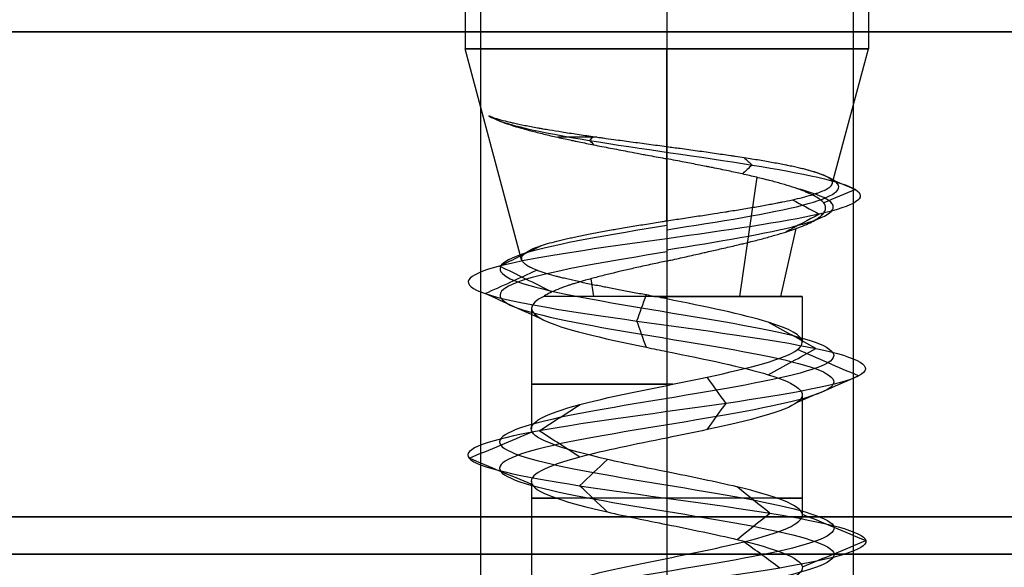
# Model space of a CAD drawing. Header units: millimetres. Extents: x -429 to 422, y -262 to 259.
# Tile 444 of 656: x -91.8 to -78.6, y 195.39 to 202.73. Entities that reach past the tile are written whole.
import ezdxf

# ---------------------------------------------------------------- set-up
doc = ezdxf.new("R2010")
doc.units = ezdxf.units.MM
doc.layers.add('Default', color=7, linetype='Continuous', true_color=0x000000)

msp = doc.modelspace()

# ---------------------------------------------------------------- linework, layer by layer
at = {"layer": 'Default', "color": 9, "true_color": 0xbebcba}
for p, q in [((-85.832, 208.623, 880.822), (-85.832, 202.338, 880.822)), ((-83.127, 208.623, 883.527), (-83.127, 202.338, 883.527)), ((-83.127, 208.623, 878.118), (-83.127, 202.338, 878.118)), ((-80.423, 208.623, 880.822), (-80.423, 202.338, 880.822)), ((-85.074, 199.511, 880.822), (-85.832, 202.338, 880.822)), ((-83.127, 201.024, 883.175), (-83.127, 202.338, 883.527)), ((-83.127, 200.034, 878.735), (-83.127, 202.338, 878.118)), ((-80.908, 200.528, 880.822), (-80.423, 202.338, 880.822)), ((-82.147, 199.021, 882.351), (-81.917, 200.616, 882.711)), ((-81.599, 199.021, 879.842), (-81.394, 199.93, 879.711)), ((-84.107, 199.021, 879.293), (-84.141, 199.257, 879.24)), ((-83.127, 199.021, 879.006), (-83.127, 197.829, 879.006)), ((-81.312, 199.021, 880.822), (-81.312, 198.408, 880.822)), ((-84.943, 198.862, 880.822), (-84.943, 197.247, 880.822)), ((-81.312, 197.702, 880.822), (-81.312, 196.089, 880.822)), ((-83.127, 197.123, 879.008), (-83.127, 195.51, 879.01)), ((-84.943, 196.544, 880.822), (-84.943, 194.932, 880.822))]:
    msp.add_line(p, q, dxfattribs=at)
at = {"layer": 'Default', "color": 9, "true_color": 0xbebcba, "extrusion": (0, -1, 0)}
for centre, radius, start, end in [((-83.127, 880.822, -202.338), 2.705, 90, 180), ((-83.127, 880.822, -202.338), 2.705, 180, 270), ((-83.127, 880.822, -201.152), 2.387, 113.1162, 127.6841)]:
    msp.add_arc(centre, radius, start, end, dxfattribs=at)
at = {"layer": 'Default', "color": 9, "true_color": 0xbebcba, "extrusion": (0, 1, 0)}
for centre, radius, start, end in [((83.127, 880.822, 202.338), 2.705, 90, 180), ((83.127, 880.822, 202.338), 2.705, 180, 270), ((83.127, 880.822, 199.021), 1.816, 180, 335.3238), ((83.127, 880.822, 199.021), 1.816, 84.6762, 90), ((83.127, 880.822, 199.021), 1.816, 90, 180), ((83.127, 880.822, 197.845), 1.816, 267.4438, 90), ((83.127, 880.822, 196.317), 1.816, 270, 35.2408), ((83.127, 880.822, 196.317), 1.816, 144.5768, 270)]:
    msp.add_arc(centre, radius, start, end, dxfattribs=at)
at = {"layer": 'Default'}
for points in [[(-85.627, 208.065, 880.822), (-85.627, 201.565, 880.822), (-85.627, 195.065, 880.822)], [(-83.127, 208.065, 883.322), (-83.127, 201.565, 883.322), (-83.127, 195.065, 883.322)], [(-83.127, 208.065, 878.322), (-83.127, 201.565, 878.322), (-83.127, 195.065, 878.322)], [(-80.627, 208.065, 880.822), (-80.627, 201.565, 880.822), (-80.627, 195.065, 880.822)], [(-427.127, 202.565, 1343.822), (-3.127, 202.565, 1343.822), (420.873, 202.565, 1343.822)], [(420.873, 202.565, 771.822), (-3.127, 202.565, 771.822), (-427.127, 202.565, 771.822)], [(-427.127, 196.065, 1343.822), (-3.127, 196.065, 1343.822), (420.873, 196.065, 1343.822)], [(420.873, 196.065, 771.822), (-3.127, 196.065, 771.822), (-427.127, 196.065, 771.822)], [(-427.127, 195.565, 1343.322), (-3.127, 195.565, 1343.322), (420.873, 195.565, 1343.322)], [(420.873, 195.565, 772.322), (-3.127, 195.565, 772.322), (-427.127, 195.565, 772.322)]]:
    msp.add_open_spline(points, degree=2, dxfattribs=at)
at = {"layer": 'Default', "color": 9, "true_color": 0xbebcba}
for points, knots in [([(-85.513, 201.439, 881.438), (-85.49, 201.426, 881.513), (-85.463, 201.412, 881.586), (-85.433, 201.398, 881.659), (-85.401, 201.383, 881.733), (-85.366, 201.369, 881.806), (-85.327, 201.355, 881.877), (-85.288, 201.34, 881.949), (-85.245, 201.325, 882.019), (-85.199, 201.311, 882.086), (-85.165, 201.3, 882.136), (-85.13, 201.289, 882.184), (-85.093, 201.279, 882.231), (-85.08, 201.275, 882.246), (-85.068, 201.271, 882.262), (-85.055, 201.268, 882.278), (-85.047, 201.266, 882.287), (-85.039, 201.263, 882.296), (-85.031, 201.261, 882.305), (-84.979, 201.247, 882.366), (-84.924, 201.232, 882.425), (-84.866, 201.218, 882.48), (-84.808, 201.203, 882.536), (-84.748, 201.189, 882.588), (-84.685, 201.174, 882.638), (-84.623, 201.16, 882.687), (-84.559, 201.145, 882.732), (-84.492, 201.131, 882.775), (-84.462, 201.124, 882.795), (-84.431, 201.118, 882.813), (-84.399, 201.111, 882.832), (-84.38, 201.107, 882.842), (-84.362, 201.103, 882.853), (-84.343, 201.099, 882.863), (-84.33, 201.096, 882.87), (-84.317, 201.094, 882.877), (-84.304, 201.091, 882.883), (-84.239, 201.078, 882.917), (-84.173, 201.064, 882.947), (-84.105, 201.051, 882.974), (-84.033, 201.036, 883.002), (-83.96, 201.022, 883.027), (-83.886, 201.008, 883.047), (-83.81, 200.993, 883.069), (-83.733, 200.978, 883.086), (-83.655, 200.964, 883.1), (-83.611, 200.955, 883.107), (-83.568, 200.947, 883.113), (-83.524, 200.939, 883.118), (-83.498, 200.934, 883.121), (-83.472, 200.929, 883.124), (-83.445, 200.924, 883.126), (-83.436, 200.922, 883.127), (-83.426, 200.92, 883.128), (-83.416, 200.919, 883.128), (-83.338, 200.904, 883.134), (-83.26, 200.89, 883.135), (-83.183, 200.875, 883.133), (-83.165, 200.872, 883.133), (-83.147, 200.868, 883.132), (-83.127, 200.864, 883.132)], [-4.145818, -4.145818, -4.145818, -4.145818, -3.836571, -3.836571, -3.836571, -3.516721, -3.516721, -3.516721, -3.19456, -3.19456, -3.19456, -2.958659, -2.958659, -2.958659, -2.879417, -2.879417, -2.879417, -2.831762, -2.831762, -2.831762, -2.514562, -2.514562, -2.514562, -2.198864, -2.198864, -2.198864, -1.887719, -1.887719, -1.887719, -1.744247, -1.744247, -1.744247, -1.65928, -1.65928, -1.65928, -1.601489, -1.601489, -1.601489, -1.313839, -1.313839, -1.313839, -1.009245, -1.009245, -1.009245, -0.696967, -0.696967, -0.696967, -0.523376, -0.523376, -0.523376, -0.419215, -0.419215, -0.419215, -0.380247, -0.380247, -0.380247, -0.073117, -0.073117, -0.073117, 0, 0, 0, 0]), ([(-83.127, 201.024, 883.175), (-83.129, 201.024, 883.174), (-83.13, 201.024, 883.174), (-83.131, 201.024, 883.174), (-83.211, 201.035, 883.177), (-83.291, 201.046, 883.175), (-83.37, 201.056, 883.17), (-83.45, 201.067, 883.165), (-83.529, 201.077, 883.156), (-83.608, 201.088, 883.144), (-83.685, 201.098, 883.131), (-83.762, 201.109, 883.115), (-83.837, 201.119, 883.094), (-83.885, 201.126, 883.082), (-83.932, 201.132, 883.067), (-83.979, 201.139, 883.052), (-83.999, 201.142, 883.045), (-84.019, 201.145, 883.038), (-84.04, 201.147, 883.03), (-84.052, 201.149, 883.026), (-84.064, 201.151, 883.021), (-84.075, 201.152, 883.017), (-84.089, 201.154, 883.011), (-84.103, 201.156, 883.006), (-84.117, 201.158, 883), (-84.189, 201.169, 882.97), (-84.259, 201.179, 882.937), (-84.328, 201.189, 882.9), (-84.398, 201.2, 882.862), (-84.466, 201.21, 882.821), (-84.533, 201.221, 882.776), (-84.59, 201.23, 882.736), (-84.647, 201.239, 882.694), (-84.701, 201.248, 882.65), (-84.729, 201.253, 882.627), (-84.757, 201.258, 882.604), (-84.784, 201.262, 882.58), (-84.8, 201.265, 882.565), (-84.817, 201.268, 882.55), (-84.833, 201.271, 882.535), (-84.843, 201.273, 882.525), (-84.853, 201.275, 882.516), (-84.862, 201.276, 882.507), (-84.921, 201.287, 882.45), (-84.976, 201.298, 882.391), (-85.029, 201.308, 882.328), (-85.084, 201.319, 882.264), (-85.136, 201.33, 882.196), (-85.184, 201.341, 882.126), (-85.199, 201.344, 882.104), (-85.213, 201.348, 882.083), (-85.227, 201.351, 882.061), (-85.239, 201.354, 882.043), (-85.25, 201.357, 882.025), (-85.261, 201.359, 882.007), (-85.303, 201.37, 881.937), (-85.342, 201.38, 881.864), (-85.378, 201.391, 881.791), (-85.412, 201.401, 881.718), (-85.443, 201.411, 881.645), (-85.47, 201.422, 881.569), (-85.486, 201.428, 881.526), (-85.5, 201.433, 881.482), (-85.513, 201.439, 881.438)], [-4.147836, -4.147836, -4.147836, -4.147836, -4.143142, -4.143142, -4.143142, -3.830207, -3.830207, -3.830207, -3.518241, -3.518241, -3.518241, -3.211204, -3.211204, -3.211204, -3.018406, -3.018406, -3.018406, -2.93403, -2.93403, -2.93403, -2.883995, -2.883995, -2.883995, -2.825511, -2.825511, -2.825511, -2.520907, -2.520907, -2.520907, -2.207682, -2.207682, -2.207682, -1.933053, -1.933053, -1.933053, -1.791441, -1.791441, -1.791441, -1.704077, -1.704077, -1.704077, -1.652038, -1.652038, -1.652038, -1.332918, -1.332918, -1.332918, -0.999628, -0.999628, -0.999628, -0.897575, -0.897575, -0.897575, -0.814621, -0.814621, -0.814621, -0.49401, -0.49401, -0.49401, -0.18083, -0.18083, -0.18083, 0, 0, 0, 0]), ([(-80.908, 200.528, 880.822), (-80.907, 200.53, 880.832), (-80.907, 200.531, 880.842), (-80.907, 200.532, 880.851), (-80.904, 200.543, 880.928), (-80.906, 200.554, 881.004), (-80.911, 200.565, 881.08), (-80.916, 200.575, 881.152), (-80.925, 200.585, 881.225), (-80.938, 200.596, 881.296), (-80.951, 200.606, 881.371), (-80.968, 200.617, 881.444), (-80.989, 200.627, 881.517), (-80.999, 200.633, 881.553), (-81.011, 200.638, 881.589), (-81.023, 200.643, 881.624), (-81.029, 200.646, 881.641), (-81.035, 200.648, 881.658), (-81.041, 200.651, 881.675), (-81.045, 200.652, 881.686), (-81.049, 200.654, 881.697), (-81.054, 200.656, 881.707), (-81.081, 200.666, 881.778), (-81.113, 200.677, 881.848), (-81.148, 200.688, 881.916), (-81.183, 200.698, 881.985), (-81.222, 200.709, 882.052), (-81.263, 200.72, 882.117), (-81.305, 200.73, 882.182), (-81.35, 200.741, 882.245), (-81.398, 200.752, 882.306), (-81.422, 200.757, 882.335), (-81.446, 200.762, 882.365), (-81.471, 200.767, 882.393), (-81.483, 200.77, 882.407), (-81.495, 200.772, 882.42), (-81.507, 200.775, 882.433), (-81.515, 200.776, 882.441), (-81.522, 200.778, 882.449), (-81.53, 200.779, 882.458), (-81.584, 200.79, 882.515), (-81.64, 200.801, 882.569), (-81.699, 200.812, 882.62), (-81.759, 200.823, 882.672), (-81.822, 200.833, 882.721), (-81.886, 200.844, 882.766), (-81.951, 200.855, 882.812), (-82.018, 200.866, 882.853), (-82.088, 200.877, 882.892), (-82.127, 200.883, 882.913), (-82.168, 200.889, 882.934), (-82.209, 200.895, 882.953), (-82.219, 200.897, 882.958), (-82.229, 200.898, 882.963), (-82.24, 200.9, 882.967), (-82.25, 200.901, 882.972), (-82.261, 200.903, 882.977), (-82.271, 200.904, 882.981), (-82.342, 200.915, 883.012), (-82.415, 200.925, 883.039), (-82.489, 200.936, 883.063), (-82.563, 200.947, 883.086), (-82.639, 200.957, 883.106), (-82.716, 200.968, 883.122), (-82.794, 200.978, 883.138), (-82.872, 200.989, 883.151), (-82.95, 201, 883.159), (-83.009, 201.007, 883.166), (-83.068, 201.015, 883.17), (-83.127, 201.024, 883.175)], [4.427155, 4.427155, 4.427155, 4.427155, 4.465455, 4.465455, 4.465455, 4.763943, 4.763943, 4.763943, 5.049779, 5.049779, 5.049779, 5.345905, 5.345905, 5.345905, 5.493009, 5.493009, 5.493009, 5.563345, 5.563345, 5.563345, 5.608544, 5.608544, 5.608544, 5.908181, 5.908181, 5.908181, 6.211351, 6.211351, 6.211351, 6.514458, 6.514458, 6.514458, 6.66363, 6.66363, 6.66363, 6.73349, 6.73349, 6.73349, 6.777165, 6.777165, 6.777165, 7.084233, 7.084233, 7.084233, 7.394571, 7.394571, 7.394571, 7.704545, 7.704545, 7.704545, 7.881674, 7.881674, 7.881674, 7.926484, 7.926484, 7.926484, 7.971096, 7.971096, 7.971096, 8.274718, 8.274718, 8.274718, 8.582594, 8.582594, 8.582594, 8.89231, 8.89231, 8.89231, 9.124255, 9.124255, 9.124255, 9.124255]), ([(-83.127, 199.494, 878.88), (-83.108, 199.499, 878.878), (-83.09, 199.503, 878.878), (-83.071, 199.507, 878.877), (-83.003, 199.522, 878.875), (-82.935, 199.537, 878.877), (-82.868, 199.552, 878.882), (-82.799, 199.568, 878.887), (-82.731, 199.583, 878.897), (-82.663, 199.598, 878.909), (-82.651, 199.601, 878.911), (-82.638, 199.604, 878.914), (-82.626, 199.607, 878.917), (-82.606, 199.611, 878.92), (-82.587, 199.615, 878.925), (-82.568, 199.62, 878.929), (-82.507, 199.633, 878.944), (-82.447, 199.647, 878.961), (-82.387, 199.661, 878.981), (-82.321, 199.676, 879.003), (-82.255, 199.692, 879.029), (-82.191, 199.707, 879.058), (-82.18, 199.709, 879.063), (-82.169, 199.712, 879.069), (-82.158, 199.715, 879.074), (-82.136, 199.72, 879.084), (-82.115, 199.725, 879.095), (-82.093, 199.731, 879.106), (-82.069, 199.737, 879.119), (-82.044, 199.742, 879.132), (-82.021, 199.748, 879.146), (-81.959, 199.764, 879.181), (-81.899, 199.779, 879.219), (-81.842, 199.794, 879.261), (-81.785, 199.809, 879.302), (-81.73, 199.825, 879.346), (-81.677, 199.84, 879.393), (-81.627, 199.854, 879.438), (-81.578, 199.869, 879.486), (-81.533, 199.883, 879.536), (-81.525, 199.886, 879.545), (-81.517, 199.888, 879.554), (-81.509, 199.891, 879.563), (-81.496, 199.895, 879.578), (-81.483, 199.899, 879.593), (-81.471, 199.903, 879.608), (-81.451, 199.91, 879.632), (-81.432, 199.917, 879.657), (-81.413, 199.923, 879.682), (-81.375, 199.937, 879.732), (-81.34, 199.95, 879.784), (-81.308, 199.963, 879.838), (-81.271, 199.978, 879.899), (-81.237, 199.993, 879.962), (-81.206, 200.008, 880.027), (-81.175, 200.023, 880.092), (-81.148, 200.038, 880.159), (-81.123, 200.054, 880.228), (-81.119, 200.056, 880.238), (-81.116, 200.058, 880.249), (-81.112, 200.061, 880.26), (-81.109, 200.063, 880.27), (-81.105, 200.065, 880.28), (-81.102, 200.067, 880.29), (-81.089, 200.076, 880.33), (-81.078, 200.085, 880.37), (-81.067, 200.093, 880.411), (-81.049, 200.108, 880.482), (-81.034, 200.123, 880.554), (-81.023, 200.139, 880.626), (-81.011, 200.154, 880.699), (-81.004, 200.169, 880.772), (-81, 200.184, 880.845), (-80.996, 200.198, 880.917), (-80.996, 200.213, 880.989), (-81, 200.228, 881.062), (-81, 200.23, 881.071), (-81.001, 200.232, 881.081), (-81.002, 200.234, 881.091), (-81.003, 200.239, 881.115), (-81.005, 200.243, 881.138), (-81.008, 200.248, 881.162), (-81.011, 200.256, 881.201), (-81.016, 200.264, 881.24), (-81.023, 200.272, 881.278), (-81.033, 200.285, 881.343), (-81.046, 200.299, 881.407), (-81.063, 200.312, 881.471), (-81.081, 200.327, 881.542), (-81.103, 200.341, 881.611), (-81.129, 200.356, 881.68), (-81.155, 200.371, 881.749), (-81.185, 200.386, 881.818), (-81.218, 200.401, 881.885), (-81.225, 200.404, 881.899), (-81.232, 200.407, 881.913), (-81.239, 200.41, 881.927), (-81.247, 200.413, 881.94), (-81.254, 200.416, 881.954), (-81.261, 200.419, 881.968), (-81.278, 200.426, 881.998), (-81.296, 200.433, 882.029), (-81.314, 200.44, 882.059), (-81.353, 200.455, 882.123), (-81.396, 200.47, 882.186), (-81.442, 200.485, 882.246), (-81.487, 200.5, 882.307), (-81.536, 200.514, 882.365), (-81.588, 200.529, 882.421), (-81.639, 200.544, 882.476), (-81.692, 200.559, 882.528), (-81.749, 200.573, 882.578), (-81.757, 200.575, 882.586), (-81.766, 200.578, 882.593), (-81.774, 200.58, 882.6), (-81.794, 200.585, 882.618), (-81.815, 200.59, 882.635), (-81.835, 200.595, 882.651), (-81.864, 200.602, 882.674), (-81.893, 200.609, 882.696), (-81.922, 200.617, 882.717), (-81.984, 200.631, 882.761), (-82.048, 200.646, 882.802), (-82.114, 200.661, 882.84), (-82.175, 200.674, 882.875), (-82.238, 200.688, 882.907), (-82.302, 200.702, 882.935), (-82.372, 200.716, 882.966), (-82.443, 200.731, 882.994), (-82.516, 200.746, 883.017), (-82.528, 200.748, 883.021), (-82.539, 200.75, 883.025), (-82.55, 200.752, 883.028), (-82.567, 200.756, 883.033), (-82.583, 200.759, 883.038), (-82.6, 200.762, 883.043), (-82.63, 200.768, 883.051), (-82.66, 200.774, 883.059), (-82.69, 200.78, 883.067), (-82.758, 200.793, 883.083), (-82.826, 200.806, 883.096), (-82.894, 200.819, 883.106), (-82.971, 200.834, 883.118), (-83.049, 200.849, 883.126), (-83.127, 200.864, 883.132)], [0, 0, 0, 0, 0.075342, 0.075342, 0.075342, 0.344204, 0.344204, 0.344204, 0.618535, 0.618535, 0.618535, 0.669032, 0.669032, 0.669032, 0.747519, 0.747519, 0.747519, 0.996933, 0.996933, 0.996933, 1.275935, 1.275935, 1.275935, 1.32422, 1.32422, 1.32422, 1.420637, 1.420637, 1.420637, 1.530012, 1.530012, 1.530012, 1.811672, 1.811672, 1.811672, 2.091163, 2.091163, 2.091163, 2.360831, 2.360831, 2.360831, 2.408668, 2.408668, 2.408668, 2.485793, 2.485793, 2.485793, 2.610572, 2.610572, 2.610572, 2.860012, 2.860012, 2.860012, 3.144007, 3.144007, 3.144007, 3.430966, 3.430966, 3.430966, 3.475565, 3.475565, 3.475565, 3.518101, 3.518101, 3.518101, 3.684252, 3.684252, 3.684252, 3.975423, 3.975423, 3.975423, 4.266036, 4.266036, 4.266036, 4.55221, 4.55221, 4.55221, 4.591115, 4.591115, 4.591115, 4.685214, 4.685214, 4.685214, 4.839976, 4.839976, 4.839976, 5.100087, 5.100087, 5.100087, 5.389582, 5.389582, 5.389582, 5.68481, 5.68481, 5.68481, 5.746727, 5.746727, 5.746727, 5.80812, 5.80812, 5.80812, 5.946963, 5.946963, 5.946963, 6.246308, 6.246308, 6.246308, 6.546509, 6.546509, 6.546509, 6.843548, 6.843548, 6.843548, 6.888461, 6.888461, 6.888461, 6.99315, 6.99315, 6.99315, 7.136666, 7.136666, 7.136666, 7.437243, 7.437243, 7.437243, 7.716131, 7.716131, 7.716131, 8.01821, 8.01821, 8.01821, 8.065333, 8.065333, 8.065333, 8.132993, 8.132993, 8.132993, 8.256513, 8.256513, 8.256513, 8.530133, 8.530133, 8.530133, 8.839684, 8.839684, 8.839684, 8.839684]), ([(-83.127, 199.914, 878.446), (-82.421, 200.023, 878.459), (-81.042, 200.243, 879.156), (-80.645, 200.517, 881.017), (-81.116, 200.681, 881.948), (-81.327, 200.736, 882.211)], [0, 0, 0, 0, 0.891985, 1.78397, 2.228072, 2.228072, 2.228072, 2.228072]), ([(-83.127, 200.034, 878.735), (-83.057, 200.044, 878.732), (-82.986, 200.055, 878.733), (-82.916, 200.065, 878.738), (-82.844, 200.076, 878.742), (-82.772, 200.087, 878.751), (-82.7, 200.098, 878.763), (-82.628, 200.109, 878.776), (-82.557, 200.12, 878.792), (-82.487, 200.131, 878.811), (-82.436, 200.139, 878.825), (-82.387, 200.146, 878.841), (-82.338, 200.154, 878.859), (-82.323, 200.156, 878.864), (-82.309, 200.159, 878.869), (-82.294, 200.161, 878.875), (-82.225, 200.172, 878.901), (-82.158, 200.183, 878.931), (-82.092, 200.194, 878.964), (-82.026, 200.205, 878.997), (-81.962, 200.215, 879.033), (-81.9, 200.226, 879.073), (-81.839, 200.237, 879.112), (-81.779, 200.248, 879.154), (-81.722, 200.258, 879.198), (-81.697, 200.263, 879.218), (-81.672, 200.268, 879.239), (-81.648, 200.272, 879.26), (-81.633, 200.275, 879.273), (-81.617, 200.278, 879.286), (-81.603, 200.281, 879.3), (-81.594, 200.283, 879.307), (-81.586, 200.284, 879.315), (-81.578, 200.286, 879.322), (-81.531, 200.296, 879.367), (-81.486, 200.305, 879.414), (-81.443, 200.315, 879.463), (-81.395, 200.325, 879.518), (-81.35, 200.336, 879.576), (-81.308, 200.347, 879.635), (-81.266, 200.357, 879.694), (-81.228, 200.368, 879.756), (-81.192, 200.378, 879.819), (-81.176, 200.383, 879.848), (-81.16, 200.388, 879.878), (-81.145, 200.393, 879.908), (-81.136, 200.396, 879.927), (-81.127, 200.399, 879.946), (-81.118, 200.402, 879.965), (-81.111, 200.404, 879.979), (-81.105, 200.406, 879.994), (-81.098, 200.408, 880.008), (-81.068, 200.419, 880.077), (-81.041, 200.43, 880.147), (-81.018, 200.441, 880.218), (-80.995, 200.452, 880.291), (-80.975, 200.462, 880.364), (-80.958, 200.473, 880.438), (-80.943, 200.484, 880.508), (-80.931, 200.494, 880.579), (-80.922, 200.504, 880.651), (-80.915, 200.512, 880.707), (-80.91, 200.52, 880.764), (-80.908, 200.528, 880.82), (-80.908, 200.528, 880.821), (-80.908, 200.528, 880.822), (-80.908, 200.528, 880.822)], [-9.124255, -9.124255, -9.124255, -9.124255, -8.847521, -8.847521, -8.847521, -8.562669, -8.562669, -8.562669, -8.275865, -8.275865, -8.275865, -8.071348, -8.071348, -8.071348, -8.01094, -8.01094, -8.01094, -7.721153, -7.721153, -7.721153, -7.432151, -7.432151, -7.432151, -7.147631, -7.147631, -7.147631, -7.021369, -7.021369, -7.021369, -6.942199, -6.942199, -6.942199, -6.899099, -6.899099, -6.899099, -6.642862, -6.642862, -6.642862, -6.35711, -6.35711, -6.35711, -6.072963, -6.072963, -6.072963, -5.941257, -5.941257, -5.941257, -5.858091, -5.858091, -5.858091, -5.797194, -5.797194, -5.797194, -5.502003, -5.502003, -5.502003, -5.204528, -5.204528, -5.204528, -4.921746, -4.921746, -4.921746, -4.69943, -4.69943, -4.69943, -4.6971, -4.6971, -4.6971, -4.6971]), ([(-83.127, 199.644, 878.518), (-82.442, 199.754, 878.531), (-81.106, 199.973, 879.208), (-80.723, 200.248, 881.013), (-81.181, 200.412, 881.915), (-81.387, 200.467, 882.171)], [0, 0, 0, 0, 0.891985, 1.78397, 2.23018, 2.23018, 2.23018, 2.23018]), ([(-83.296, 199.021, 882.63), (-83.331, 199.027, 882.631), (-83.366, 199.033, 882.629), (-83.401, 199.04, 882.625), (-83.463, 199.051, 882.619), (-83.525, 199.063, 882.609), (-83.587, 199.074, 882.596), (-83.649, 199.086, 882.582), (-83.712, 199.098, 882.565), (-83.773, 199.109, 882.545), (-83.831, 199.12, 882.526), (-83.889, 199.131, 882.503), (-83.945, 199.142, 882.478), (-83.957, 199.145, 882.473), (-83.968, 199.147, 882.468), (-83.98, 199.149, 882.462), (-83.99, 199.151, 882.457), (-84.001, 199.153, 882.452), (-84.012, 199.156, 882.447), (-84.071, 199.167, 882.418), (-84.129, 199.179, 882.385), (-84.185, 199.191, 882.35), (-84.242, 199.203, 882.315), (-84.297, 199.215, 882.276), (-84.35, 199.227, 882.235), (-84.404, 199.239, 882.193), (-84.456, 199.251, 882.147), (-84.505, 199.263, 882.1), (-84.524, 199.268, 882.081), (-84.543, 199.272, 882.063), (-84.561, 199.277, 882.044), (-84.568, 199.279, 882.036), (-84.575, 199.28, 882.029), (-84.582, 199.282, 882.021), (-84.59, 199.284, 882.013), (-84.597, 199.286, 882.005), (-84.604, 199.288, 881.997), (-84.65, 199.3, 881.946), (-84.692, 199.312, 881.893), (-84.731, 199.324, 881.838), (-84.77, 199.335, 881.784), (-84.806, 199.347, 881.728), (-84.838, 199.359, 881.67), (-84.85, 199.363, 881.649), (-84.861, 199.367, 881.628), (-84.872, 199.371, 881.607), (-84.902, 199.383, 881.548), (-84.928, 199.394, 881.487), (-84.952, 199.406, 881.425), (-84.956, 199.408, 881.412), (-84.961, 199.41, 881.4), (-84.965, 199.413, 881.388), (-84.968, 199.414, 881.379), (-84.971, 199.416, 881.37), (-84.974, 199.417, 881.362), (-84.995, 199.429, 881.299), (-85.012, 199.44, 881.236), (-85.026, 199.451, 881.172), (-85.041, 199.463, 881.105), (-85.052, 199.475, 881.037), (-85.06, 199.487, 880.97), (-85.068, 199.498, 880.901), (-85.072, 199.51, 880.832), (-85.073, 199.522, 880.763), (-85.073, 199.526, 880.735), (-85.073, 199.531, 880.707), (-85.072, 199.536, 880.679), (-85.072, 199.538, 880.666), (-85.071, 199.54, 880.653), (-85.071, 199.543, 880.64), (-85.07, 199.545, 880.628), (-85.069, 199.547, 880.615), (-85.069, 199.549, 880.603), (-85.064, 199.561, 880.534), (-85.056, 199.572, 880.464), (-85.044, 199.584, 880.396), (-85.033, 199.596, 880.327), (-85.018, 199.607, 880.259), (-84.999, 199.619, 880.192), (-84.981, 199.631, 880.126), (-84.96, 199.642, 880.061), (-84.935, 199.654, 879.997), (-84.925, 199.658, 879.973), (-84.915, 199.662, 879.949), (-84.904, 199.667, 879.925), (-84.898, 199.669, 879.91), (-84.891, 199.672, 879.896), (-84.885, 199.675, 879.881), (-84.88, 199.676, 879.872), (-84.876, 199.678, 879.863), (-84.871, 199.68, 879.854), (-84.852, 199.687, 879.813), (-84.83, 199.695, 879.774), (-84.808, 199.702, 879.735), (-84.774, 199.714, 879.677), (-84.737, 199.725, 879.621), (-84.697, 199.736, 879.567), (-84.656, 199.748, 879.511), (-84.612, 199.759, 879.458), (-84.565, 199.77, 879.407), (-84.519, 199.782, 879.358), (-84.471, 199.793, 879.31), (-84.42, 199.804, 879.265), (-84.41, 199.806, 879.256), (-84.399, 199.808, 879.247), (-84.389, 199.811, 879.238), (-84.335, 199.822, 879.192), (-84.279, 199.834, 879.148), (-84.221, 199.845, 879.108), (-84.162, 199.857, 879.068), (-84.101, 199.869, 879.03), (-84.038, 199.88, 878.995), (-83.976, 199.892, 878.961), (-83.912, 199.903, 878.929), (-83.846, 199.915, 878.901), (-83.835, 199.917, 878.896), (-83.824, 199.919, 878.892), (-83.812, 199.921, 878.887), (-83.745, 199.932, 878.859), (-83.677, 199.944, 878.835), (-83.607, 199.956, 878.815), (-83.538, 199.967, 878.795), (-83.469, 199.979, 878.778), (-83.398, 199.99, 878.765), (-83.329, 200.001, 878.753), (-83.26, 200.013, 878.744), (-83.19, 200.024, 878.739), (-83.169, 200.027, 878.737), (-83.148, 200.03, 878.736), (-83.127, 200.034, 878.735)], [-7.818365, -7.818365, -7.818365, -7.818365, -7.679716, -7.679716, -7.679716, -7.432427, -7.432427, -7.432427, -7.178242, -7.178242, -7.178242, -6.93508, -6.93508, -6.93508, -6.885083, -6.885083, -6.885083, -6.838119, -6.838119, -6.838119, -6.576876, -6.576876, -6.576876, -6.31245, -6.31245, -6.31245, -6.041448, -6.041448, -6.041448, -5.937888, -5.937888, -5.937888, -5.897046, -5.897046, -5.897046, -5.85377, -5.85377, -5.85377, -5.586514, -5.586514, -5.586514, -5.324332, -5.324332, -5.324332, -5.231387, -5.231387, -5.231387, -4.96897, -4.96897, -4.96897, -4.917172, -4.917172, -4.917172, -4.881431, -4.881431, -4.881431, -4.62208, -4.62208, -4.62208, -4.352964, -4.352964, -4.352964, -4.081141, -4.081141, -4.081141, -3.970926, -3.970926, -3.970926, -3.919207, -3.919207, -3.919207, -3.871252, -3.871252, -3.871252, -3.596982, -3.596982, -3.596982, -3.322886, -3.322886, -3.322886, -3.053428, -3.053428, -3.053428, -2.950047, -2.950047, -2.950047, -2.887573, -2.887573, -2.887573, -2.847408, -2.847408, -2.847408, -2.670707, -2.670707, -2.670707, -2.405793, -2.405793, -2.405793, -2.134212, -2.134212, -2.134212, -1.868348, -1.868348, -1.868348, -1.81294, -1.81294, -1.81294, -1.53466, -1.53466, -1.53466, -1.25324, -1.25324, -1.25324, -0.972478, -0.972478, -0.972478, -0.924484, -0.924484, -0.924484, -0.63955, -0.63955, -0.63955, -0.357143, -0.357143, -0.357143, -0.081929, -0.081929, -0.081929, 0, 0, 0, 0]), ([(-83.127, 199.494, 878.88), (-83.193, 199.48, 878.883), (-83.259, 199.466, 878.891), (-83.323, 199.452, 878.902), (-83.393, 199.437, 878.913), (-83.461, 199.422, 878.929), (-83.529, 199.407, 878.948), (-83.588, 199.394, 878.965), (-83.646, 199.38, 878.985), (-83.704, 199.367, 879.007), (-83.731, 199.361, 879.018), (-83.758, 199.354, 879.029), (-83.784, 199.348, 879.04), (-83.804, 199.343, 879.049), (-83.824, 199.338, 879.059), (-83.844, 199.334, 879.068), (-83.856, 199.331, 879.074), (-83.868, 199.328, 879.08), (-83.88, 199.325, 879.086), (-83.94, 199.31, 879.116), (-83.998, 199.296, 879.15), (-84.054, 199.281, 879.186), (-84.111, 199.266, 879.222), (-84.165, 199.252, 879.261), (-84.217, 199.237, 879.303), (-84.262, 199.224, 879.339), (-84.306, 199.211, 879.377), (-84.348, 199.198, 879.418), (-84.365, 199.193, 879.434), (-84.381, 199.188, 879.45), (-84.398, 199.183, 879.467), (-84.405, 199.18, 879.474), (-84.411, 199.178, 879.482), (-84.418, 199.176, 879.489), (-84.425, 199.174, 879.497), (-84.432, 199.171, 879.504), (-84.439, 199.169, 879.512), (-84.483, 199.154, 879.56), (-84.524, 199.14, 879.611), (-84.562, 199.125, 879.663), (-84.6, 199.11, 879.716), (-84.635, 199.096, 879.771), (-84.667, 199.081, 879.827), (-84.699, 199.066, 879.884), (-84.727, 199.051, 879.943), (-84.753, 199.036, 880.004), (-84.761, 199.031, 880.024), (-84.769, 199.026, 880.043), (-84.777, 199.021, 880.064)], [-2.842691, -2.842691, -2.842691, -2.842691, -2.581519, -2.581519, -2.581519, -2.302238, -2.302238, -2.302238, -2.057603, -2.057603, -2.057603, -1.942403, -1.942403, -1.942403, -1.854962, -1.854962, -1.854962, -1.802464, -1.802464, -1.802464, -1.535376, -1.535376, -1.535376, -1.269797, -1.269797, -1.269797, -1.038664, -1.038664, -1.038664, -0.945671, -0.945671, -0.945671, -0.905994, -0.905994, -0.905994, -0.864777, -0.864777, -0.864777, -0.60573, -0.60573, -0.60573, -0.34739, -0.34739, -0.34739, -0.086463, -0.086463, -0.086463, 0, 0, 0, 0]), ([(-84.777, 199.021, 880.064), (-84.988, 198.916, 880.533), (-85.005, 198.689, 881.763), (-83.911, 198.443, 882.592), (-83.219, 198.301, 882.639), (-83.127, 198.283, 882.638)], [-5.139643, -5.139643, -5.139643, -5.139643, -2.949561, -0.387805, 0, 0, 0, 0]), ([(-81.312, 198.408, 880.822), (-81.316, 198.497, 881.261), (-81.477, 198.586, 881.701), (-81.766, 198.675, 882.028), (-82.104, 198.779, 882.409), (-82.617, 198.883, 882.634), (-83.127, 198.987, 882.638)], [-3.889128, -3.889128, -3.889128, -3.889128, -2.084324, -2.084324, -2.084324, 0, 0, 0, 0]), ([(-83.127, 196.669, 882.638), (-83.403, 196.724, 882.639), (-83.678, 196.78, 882.58), (-83.923, 196.836, 882.46), (-84.463, 196.959, 882.197), (-84.86, 197.081, 881.64), (-84.933, 197.204, 881.043), (-85.005, 197.326, 880.447), (-84.753, 197.449, 879.811), (-84.292, 197.572, 879.426), (-83.83, 197.694, 879.041), (-83.16, 197.817, 878.908), (-82.586, 197.939, 879.086), (-82.013, 198.062, 879.265), (-81.536, 198.184, 879.755), (-81.375, 198.307, 880.334), (-81.331, 198.341, 880.492), (-81.31, 198.374, 880.657), (-81.312, 198.408, 880.822)], [-15.608782, -15.608782, -15.608782, -15.608782, -14.513515, -14.513515, -14.513515, -12.027044, -12.027044, -12.027044, -9.540542, -9.540542, -9.540542, -7.054719, -7.054719, -7.054719, -4.569483, -4.569483, -4.569483, -3.889128, -3.889128, -3.889128, -3.889128]), ([(-83.127, 198.283, 882.638), (-82.617, 198.179, 882.634), (-81.498, 197.952, 882.143), (-81.06, 197.603, 880.246), (-82.157, 197.32, 879.116), (-82.944, 197.161, 879.007), (-83.127, 197.123, 879.008)], [-16.692913, -16.692913, -16.692913, -16.692913, -14.447297, -11.798626, -9.149955, -8.344764, -8.344764, -8.344764, -8.344764]), ([(-83.127, 197.123, 879.008), (-83.548, 197.038, 879.012), (-84.577, 196.83, 879.368), (-85.257, 196.5, 881.083), (-84.283, 196.199, 882.45), (-83.403, 196.02, 882.639), (-83.127, 195.965, 882.638)], [-8.344764, -8.344764, -8.344764, -8.344764, -6.501284, -3.852612, -1.203941, 0, 0, 0, 0]), ([(-83.127, 195.51, 879.01), (-82.761, 195.584, 879.012), (-82.393, 195.658, 879.12), (-82.094, 195.733, 879.327), (-81.6, 195.855, 879.668), (-81.291, 195.978, 880.279), (-81.309, 196.1, 880.879), (-81.327, 196.223, 881.48), (-81.672, 196.346, 882.071), (-82.186, 196.468, 882.381), (-82.467, 196.535, 882.551), (-82.797, 196.602, 882.637), (-83.127, 196.669, 882.638)], [-7.796772, -7.796772, -7.796772, -7.796772, -6.291562, -6.291562, -6.291562, -3.805314, -3.805314, -3.805314, -1.319095, -1.319095, -1.319095, 0, 0, 0, 0]), ([(-83.127, 195.965, 882.638), (-82.797, 195.898, 882.637), (-81.86, 195.708, 882.393), (-80.983, 195.396, 880.889), (-81.787, 195.077, 879.299), (-82.761, 194.88, 879.012), (-83.127, 194.806, 879.01)], [-16.677476, -16.677476, -16.677476, -16.677476, -15.23459, -12.588179, -9.941768, -8.339348, -8.339348, -8.339348, -8.339348]), ([(-83.127, 194.351, 882.638), (-83.584, 194.444, 882.634), (-84.043, 194.536, 882.459), (-84.374, 194.629, 882.147), (-84.812, 194.752, 881.736), (-85.025, 194.874, 881.086), (-84.917, 194.997, 880.495), (-84.808, 195.12, 879.905), (-84.378, 195.242, 879.373), (-83.823, 195.365, 879.143), (-83.605, 195.413, 879.053), (-83.366, 195.462, 879.009), (-83.127, 195.51, 879.01)], [-15.598746, -15.598746, -15.598746, -15.598746, -13.74817, -13.74817, -13.74817, -11.262851, -11.262851, -11.262851, -8.777429, -8.777429, -8.777429, -7.796772, -7.796772, -7.796772, -7.796772])]:
    msp.add_open_spline(points, degree=3, knots=knots, dxfattribs=at)
for points, degree in [([(-85.513, 201.439, 881.438), (-85.343, 201.33, 882.15), (-84.325, 201.11, 883.421), (-81.834, 200.781, 883.427), (-80.242, 200.452, 881.461), (-80.785, 200.123, 878.948), (-82.335, 199.904, 878.17), (-83.127, 199.794, 878.156)], 3), ([(-84.117, 201.158, 883), (-84.132, 201.142, 883.035), (-84.148, 201.126, 883.069), (-84.164, 201.11, 883.104)], 3), ([(-84.164, 201.11, 883.104), (-84.144, 201.09, 883.061), (-84.125, 201.071, 883.017), (-84.105, 201.051, 882.974)], 3), ([(-83.127, 200.864, 883.132), (-83.127, 200.944, 883.153), (-83.127, 201.024, 883.175)], 2), ([(-83.127, 200.864, 883.132), (-83.127, 199.943, 882.885), (-83.127, 199.021, 882.638)], 2), ([(-82.088, 200.877, 882.892), (-82.053, 200.845, 882.961), (-82.018, 200.813, 883.03), (-81.984, 200.781, 883.099)], 3), ([(-81.984, 200.781, 883.099), (-82.027, 200.741, 883.012), (-82.07, 200.701, 882.926), (-82.114, 200.661, 882.84)], 3), ([(-80.938, 200.596, 881.296), (-80.825, 200.548, 881.321), (-80.711, 200.5, 881.345), (-80.598, 200.452, 881.37)], 3), ([(-80.598, 200.452, 881.37), (-80.74, 200.392, 881.339), (-80.881, 200.332, 881.309), (-81.023, 200.272, 881.278)], 3), ([(-81.443, 200.315, 879.463), (-81.322, 200.251, 879.366), (-81.202, 200.187, 879.269), (-81.082, 200.123, 879.172)], 3), ([(-83.127, 200.034, 878.735), (-83.127, 199.914, 878.446), (-83.127, 199.794, 878.156)], 2), ([(-81.082, 200.123, 879.172), (-81.232, 200.043, 879.294), (-81.382, 199.963, 879.415), (-81.533, 199.883, 879.536)], 3), ([(-83.127, 199.97, 878.583), (-83.872, 199.848, 878.583), (-85.347, 199.603, 879.383), (-85.542, 199.235, 881.91), (-83.525, 198.867, 883.438), (-81.147, 198.499, 882.577), (-80.578, 198.132, 880.111), (-82.34, 197.764, 878.296), (-84.822, 197.396, 878.789), (-85.755, 197.028, 881.141), (-84.286, 196.66, 883.202), (-81.758, 196.293, 883.087), (-80.482, 195.925, 880.902), (-81.624, 195.557, 878.644), (-84.14, 195.189, 878.377), (-85.731, 194.821, 880.345), (-84.941, 194.454, 882.749), (-82.494, 194.086, 883.392), (-80.626, 193.718, 881.686), (-81.044, 193.35, 879.19), (-83.367, 192.983, 878.187), (-85.471, 192.615, 879.592), (-85.433, 192.247, 882.122), (-83.287, 191.879, 883.464), (-80.996, 191.511, 882.391), (-80.653, 191.144, 879.884), (-82.572, 190.776, 878.235), (-84.999, 190.408, 878.951), (-85.715, 190.04, 881.378), (-84.066, 189.673, 883.297), (-81.559, 189.305, 882.954), (-80.486, 188.937, 880.662), (-81.827, 188.569, 878.517), (-84.357, 188.201, 878.479), (-85.763, 187.834, 880.583), (-84.76, 187.466, 882.906), (-82.264, 187.098, 883.324), (-80.558, 186.73, 881.456), (-81.2, 186.362, 879.008), (-83.604, 185.995, 878.219), (-85.572, 185.627, 879.809), (-85.305, 185.259, 882.326), (-83.047, 184.891, 883.468), (-80.863, 184.524, 882.191), (-80.748, 184.156, 879.664), (-82.808, 183.788, 878.195), (-85.16, 183.42, 879.128), (-85.654, 183.052, 881.61), (-83.838, 182.685, 883.372), (-81.372, 182.317, 882.803), (-80.511, 181.949, 880.424), (-82.041, 181.581, 878.409), (-84.564, 181.213, 878.6), (-85.774, 180.846, 880.822), (-84.564, 180.478, 883.045), (-82.041, 180.11, 883.236), (-80.511, 179.742, 881.22), (-81.372, 179.375, 878.841), (-83.838, 179.007, 878.273), (-85.654, 178.639, 880.035), (-85.16, 178.271, 882.517), (-82.808, 177.903, 883.449), (-80.748, 177.536, 881.981), (-80.863, 177.168, 879.453), (-83.047, 176.8, 878.177), (-85.305, 176.432, 879.319), (-85.572, 176.064, 881.835), (-83.604, 175.697, 883.425), (-81.2, 175.329, 882.636), (-80.558, 174.961, 880.189), (-82.264, 174.593, 878.32), (-84.76, 174.226, 878.739), (-85.763, 173.858, 881.062), (-84.357, 173.49, 883.166), (-81.827, 173.122, 883.127), (-80.486, 172.754, 880.982), (-81.559, 172.387, 878.691), (-84.066, 172.019, 878.348), (-85.715, 171.651, 880.267), (-84.999, 171.283, 882.694), (-82.572, 170.916, 883.41), (-80.653, 170.548, 881.761), (-80.996, 170.18, 879.254), (-83.287, 169.812, 878.181), (-85.433, 169.444, 879.522), (-85.471, 169.077, 882.052), (-83.367, 168.709, 883.458), (-81.044, 168.341, 882.454), (-80.626, 167.973, 879.959), (-82.494, 167.605, 878.253), (-84.941, 167.238, 878.895), (-85.731, 166.87, 881.299), (-84.14, 166.502, 883.267), (-81.624, 166.134, 883), (-80.482, 165.767, 880.742), (-81.758, 165.399, 878.557), (-84.286, 165.031, 878.443), (-85.755, 164.663, 880.503), (-84.822, 164.295, 882.855), (-82.34, 163.928, 883.349), (-80.578, 163.56, 881.533), (-81.147, 163.192, 879.067), (-83.525, 162.824, 878.206), (-85.542, 162.456, 879.735), (-85.347, 162.089, 882.262), (-83.872, 161.843, 883.062), (-83.127, 161.721, 883.062)], 3), ([(-83.127, 199.794, 878.156), (-84.013, 199.671, 878.156), (-85.77, 199.426, 879.109), (-86.002, 199.058, 882.116), (-83.601, 198.691, 883.936), (-80.77, 198.323, 882.912), (-80.093, 197.955, 879.976), (-82.19, 197.587, 877.815), (-85.144, 197.219, 878.402), (-86.255, 196.852, 881.202), (-84.506, 196.484, 883.655), (-81.498, 196.116, 883.518), (-79.979, 195.748, 880.917), (-81.338, 195.381, 878.23), (-84.333, 195.013, 877.912), (-86.226, 194.645, 880.254), (-85.287, 194.277, 883.116), (-82.374, 193.909, 883.881), (-80.15, 193.542, 881.85), (-80.648, 193.174, 878.879), (-83.412, 192.806, 877.685), (-85.917, 192.438, 879.358), (-85.871, 192.07, 882.37), (-83.318, 191.703, 883.967), (-80.59, 191.335, 882.689), (-80.182, 190.967, 879.705), (-82.466, 190.599, 877.742), (-85.355, 190.232, 878.595), (-86.207, 189.864, 881.483), (-84.244, 189.496, 883.768), (-81.26, 189.128, 883.36), (-79.983, 188.76, 880.632), (-81.58, 188.393, 878.078), (-84.591, 188.025, 878.033), (-86.265, 187.657, 880.537), (-85.07, 187.289, 883.302), (-82.1, 186.921, 883.8), (-80.069, 186.554, 881.576), (-80.834, 186.186, 878.663), (-83.695, 185.818, 877.724), (-86.038, 185.45, 879.617), (-85.72, 185.083, 882.612), (-83.032, 184.715, 883.971), (-80.432, 184.347, 882.452), (-80.295, 183.979, 879.443), (-82.748, 183.611, 877.695), (-85.547, 183.244, 878.805), (-86.135, 182.876, 881.759), (-83.973, 182.508, 883.857), (-81.038, 182.14, 883.18), (-80.013, 181.772, 880.348), (-81.835, 181.405, 877.95), (-84.838, 181.037, 878.177), (-86.278, 180.669, 880.822), (-84.838, 180.301, 883.468), (-81.835, 179.934, 883.695), (-80.013, 179.566, 881.296), (-81.038, 179.198, 878.464), (-83.973, 178.83, 877.788), (-86.135, 178.462, 879.885), (-85.547, 178.095, 882.839), (-82.748, 177.727, 883.949), (-80.295, 177.359, 882.201), (-80.432, 176.991, 879.193), (-83.032, 176.624, 877.673), (-85.72, 176.256, 879.033), (-86.038, 175.888, 882.028), (-83.695, 175.52, 883.921), (-80.834, 175.152, 882.981), (-80.069, 174.785, 880.068), (-82.1, 174.417, 877.844), (-85.07, 174.049, 878.342), (-86.265, 173.681, 881.107), (-84.591, 173.313, 883.612), (-81.58, 172.946, 883.566), (-79.983, 172.578, 881.012), (-81.26, 172.21, 878.285), (-84.244, 171.842, 877.877), (-86.207, 171.475, 880.161), (-85.355, 171.107, 883.05), (-82.466, 170.739, 883.902), (-80.182, 170.371, 881.939), (-80.59, 170.003, 878.955), (-83.318, 169.636, 877.678), (-85.871, 169.268, 879.275), (-85.917, 168.9, 882.286), (-83.412, 168.532, 883.959), (-80.648, 168.164, 882.765), (-80.15, 167.797, 879.795), (-82.374, 167.429, 877.764), (-85.287, 167.061, 878.528), (-86.226, 166.693, 881.39), (-84.333, 166.326, 883.733), (-81.338, 165.958, 883.415), (-79.979, 165.59, 880.727), (-81.498, 165.222, 878.126), (-84.506, 164.854, 877.99), (-86.255, 164.487, 880.442), (-85.144, 164.119, 883.242), (-82.19, 163.751, 883.83), (-80.093, 163.383, 881.668), (-80.77, 163.015, 878.733), (-83.601, 162.648, 877.709), (-86.002, 162.28, 879.528), (-85.77, 161.912, 882.535), (-84.013, 161.667, 883.488), (-83.127, 161.544, 883.488)], 3), ([(-83.127, 199.794, 878.156), (-83.127, 199.644, 878.518), (-83.127, 199.494, 878.88)], 2), ([(-85.369, 199.426, 879.372), (-85.182, 199.518, 879.493), (-84.995, 199.61, 879.614), (-84.808, 199.703, 879.735)], 3), ([(-83.127, 199.617, 878.583), (-83.872, 199.495, 878.583), (-85.347, 199.25, 879.383), (-85.542, 198.882, 881.909), (-83.525, 198.514, 883.438), (-81.147, 198.146, 882.577), (-80.578, 197.778, 880.111), (-82.34, 197.411, 878.296), (-84.822, 197.043, 878.789), (-85.755, 196.675, 881.141), (-84.286, 196.307, 883.202), (-81.758, 195.94, 883.087), (-80.482, 195.572, 880.902), (-81.624, 195.204, 878.644), (-84.14, 194.836, 878.377), (-85.731, 194.468, 880.345), (-84.941, 194.101, 882.749), (-82.494, 193.733, 883.392), (-80.626, 193.365, 881.686), (-81.044, 192.997, 879.19), (-83.367, 192.629, 878.187), (-85.471, 192.262, 879.592), (-85.433, 191.894, 882.122), (-83.287, 191.526, 883.464), (-80.996, 191.158, 882.391), (-80.653, 190.791, 879.884), (-82.572, 190.423, 878.235), (-84.999, 190.055, 878.951), (-85.715, 189.687, 881.378), (-84.066, 189.319, 883.297), (-81.559, 188.952, 882.954), (-80.486, 188.584, 880.662), (-81.827, 188.216, 878.517), (-84.357, 187.848, 878.479), (-85.763, 187.48, 880.583), (-84.76, 187.113, 882.905), (-82.264, 186.745, 883.324), (-80.558, 186.377, 881.456), (-81.2, 186.009, 879.008), (-83.604, 185.642, 878.219), (-85.572, 185.274, 879.809), (-85.305, 184.906, 882.326), (-83.047, 184.538, 883.468), (-80.863, 184.17, 882.191), (-80.748, 183.803, 879.664), (-82.808, 183.435, 878.195), (-85.16, 183.067, 879.128), (-85.654, 182.699, 881.61), (-83.838, 182.331, 883.372), (-81.372, 181.964, 882.803), (-80.511, 181.596, 880.424), (-82.041, 181.228, 878.409), (-84.564, 180.86, 878.6), (-85.774, 180.493, 880.822), (-84.564, 180.125, 883.045), (-82.041, 179.757, 883.236), (-80.511, 179.389, 881.22), (-81.372, 179.021, 878.841), (-83.838, 178.654, 878.273), (-85.654, 178.286, 880.035), (-85.16, 177.918, 882.517), (-82.808, 177.55, 883.449), (-80.748, 177.183, 881.981), (-80.863, 176.815, 879.453), (-83.047, 176.447, 878.177), (-85.305, 176.079, 879.319), (-85.572, 175.711, 881.835), (-83.604, 175.344, 883.425), (-81.2, 174.976, 882.636), (-80.558, 174.608, 880.189), (-82.264, 174.24, 878.32), (-84.76, 173.872, 878.739), (-85.763, 173.505, 881.062), (-84.357, 173.137, 883.166), (-81.827, 172.769, 883.127), (-80.486, 172.401, 880.982), (-81.559, 172.034, 878.691), (-84.066, 171.666, 878.348), (-85.715, 171.298, 880.267), (-84.999, 170.93, 882.694), (-82.572, 170.562, 883.41), (-80.653, 170.195, 881.761), (-80.996, 169.827, 879.254), (-83.287, 169.459, 878.181), (-85.433, 169.091, 879.522), (-85.471, 168.723, 882.052), (-83.367, 168.356, 883.458), (-81.044, 167.988, 882.454), (-80.626, 167.62, 879.959), (-82.494, 167.252, 878.253), (-84.941, 166.885, 878.895), (-85.731, 166.517, 881.299), (-84.14, 166.149, 883.267), (-81.624, 165.781, 883), (-80.482, 165.413, 880.742), (-81.758, 165.046, 878.557), (-84.286, 164.678, 878.443), (-85.755, 164.31, 880.503), (-84.822, 163.942, 882.855), (-82.34, 163.574, 883.349), (-80.578, 163.207, 881.533), (-81.147, 162.839, 879.067), (-83.525, 162.471, 878.206), (-85.542, 162.103, 879.735), (-85.347, 161.736, 882.262), (-83.872, 161.49, 883.062), (-83.127, 161.368, 883.062)], 3), ([(-85.563, 199.058, 881.918), (-85.332, 199.163, 881.815), (-85.102, 199.267, 881.711), (-84.872, 199.372, 881.607)], 3), ([(-84.664, 199.079, 879.828), (-84.899, 199.195, 879.676), (-85.134, 199.31, 879.524), (-85.369, 199.426, 879.372)], 3), ([(-84.785, 198.706, 881.569), (-85.045, 198.823, 881.685), (-85.304, 198.941, 881.802), (-85.563, 199.058, 881.918)], 3), ([(-83.529, 198.691, 883.462), (-83.487, 198.807, 883.184), (-83.444, 198.923, 882.905), (-83.402, 199.04, 882.627)], 3), ([(-83.127, 198.987, 882.638), (-83.184, 198.998, 882.638), (-83.24, 199.01, 882.636), (-83.296, 199.021, 882.63)], 3), ([(-83.212, 199.021, 882.636), (-83.212, 199.013, 882.636), (-83.212, 199.004, 882.636)], 2), ([(-83.127, 199.021, 882.638), (-83.127, 199.004, 882.638), (-83.127, 198.987, 882.638)], 2), ([(-83.401, 198.338, 882.619), (-83.444, 198.456, 882.9), (-83.486, 198.573, 883.181), (-83.529, 198.691, 883.462)], 3), ([(-81.129, 198.323, 882.593), (-81.341, 198.44, 882.405), (-81.554, 198.558, 882.216), (-81.766, 198.675, 882.028)], 3), ([(-81.766, 197.97, 882.028), (-81.554, 198.088, 882.216), (-81.341, 198.205, 882.405), (-81.129, 198.323, 882.593)], 3), ([(-83.127, 198.283, 882.638), (-83.127, 197.476, 882.638), (-83.127, 196.669, 882.638)], 2), ([(-80.555, 197.955, 880.105), (-80.829, 198.072, 880.181), (-81.102, 198.19, 880.258), (-81.376, 198.307, 880.334)], 3), ([(-82.333, 197.587, 878.273), (-82.417, 197.705, 878.544), (-82.502, 197.822, 878.815), (-82.586, 197.939, 879.086)], 3), ([(-81.375, 197.603, 880.334), (-81.102, 197.72, 880.258), (-80.829, 197.838, 880.181), (-80.555, 197.955, 880.105)], 3), ([(-84.837, 197.219, 878.771), (-84.655, 197.337, 878.989), (-84.473, 197.454, 879.207), (-84.291, 197.572, 879.426)], 3), ([(-82.586, 197.235, 879.085), (-82.502, 197.353, 878.814), (-82.417, 197.47, 878.544), (-82.333, 197.587, 878.273)], 3), ([(-85.778, 196.852, 881.144), (-85.496, 196.969, 881.11), (-85.215, 197.086, 881.076), (-84.933, 197.204, 881.041)], 3), ([(-84.293, 196.868, 879.424), (-84.474, 196.985, 879.206), (-84.655, 197.102, 878.989), (-84.837, 197.219, 878.771)], 3), ([(-84.935, 196.5, 881.042), (-85.216, 196.617, 881.076), (-85.497, 196.735, 881.11), (-85.778, 196.852, 881.144)], 3), ([(-84.296, 196.484, 883.223), (-84.172, 196.601, 882.968), (-84.048, 196.718, 882.714), (-83.924, 196.835, 882.459)], 3), ([(-83.925, 196.133, 882.46), (-84.049, 196.25, 882.714), (-84.172, 196.367, 882.969), (-84.296, 196.484, 883.223)], 3), ([(-81.746, 196.116, 883.107), (-81.892, 196.233, 882.865), (-82.039, 196.35, 882.623), (-82.185, 196.467, 882.381)], 3), ([(-82.185, 195.765, 882.381), (-82.039, 195.882, 882.623), (-81.892, 195.999, 882.865), (-81.746, 196.116, 883.107)], 3), ([(-80.458, 195.748, 880.903), (-80.741, 195.865, 880.894), (-81.024, 195.982, 880.886), (-81.307, 196.1, 880.877)], 3), ([(-83.127, 195.965, 882.638), (-83.127, 195.158, 882.638), (-83.127, 194.351, 882.638)], 2), ([(-81.611, 195.381, 878.625), (-81.771, 195.498, 878.858), (-81.932, 195.615, 879.091), (-82.093, 195.732, 879.324)], 3), ([(-81.307, 195.397, 880.877), (-81.024, 195.514, 880.886), (-80.741, 195.631, 880.894), (-80.458, 195.748, 880.903)], 3)]:
    msp.add_open_spline(points, degree=degree, dxfattribs=at)
msp.add_rational_spline([(-83.212, 199.004, 882.636), (-83.17, 199.004, 882.638), (-83.127, 199.004, 882.638)], [0.999248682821, 0.999248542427, 0.999788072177], degree=2, dxfattribs=at)

doc.saveas('drawing.dxf')
